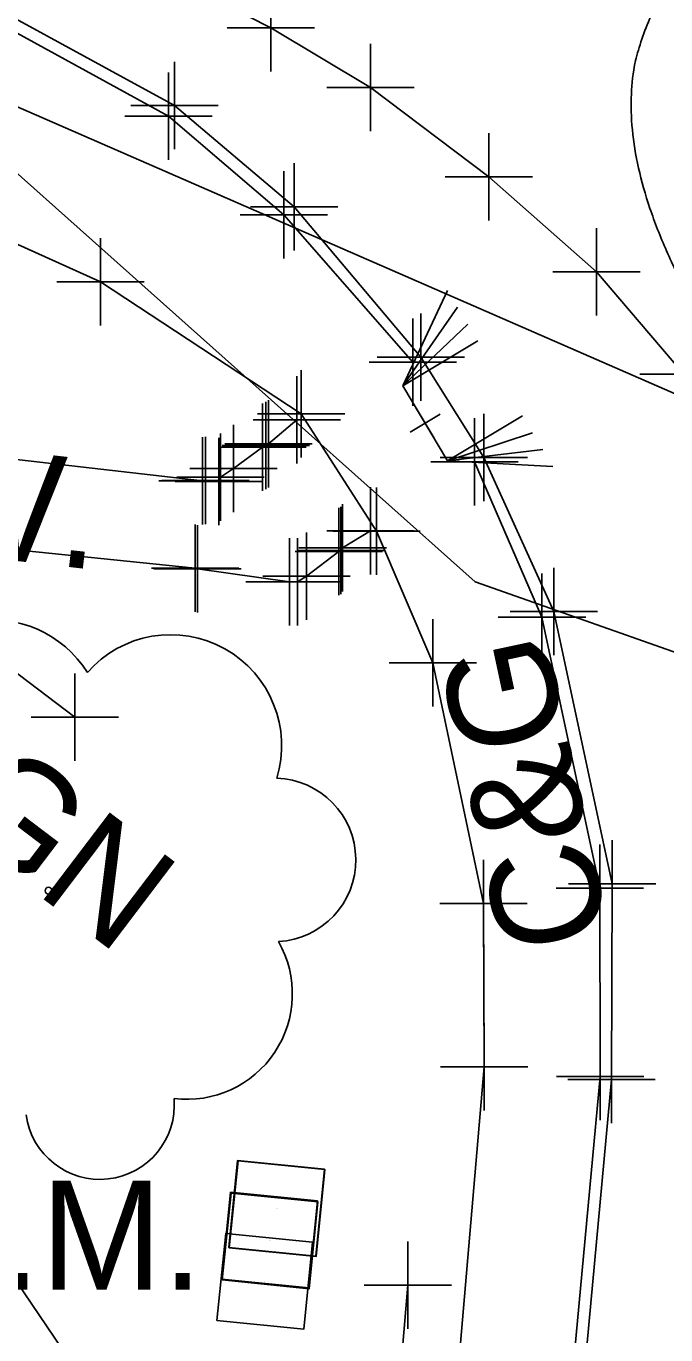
# Model space of a CAD drawing. Extents: x 0 to 1944463, y 0 to 420651.
# Drawn here: x 1942650.5 to 1942679.8, y 417779.4 to 417839.3 of the extents above; entities that cross this region are included whole.
import ezdxf

# ---------------------------------------------------------------- set-up
doc = ezdxf.new("R2010")
doc.units = 0
for name, color, linetype in [('SUR - DRG - Storm Sewer', 7, 'Continuous'), ('SUR - DRG - Storm Sewer Text', 7, 'Continuous'), ('SUR - DTM - Breaklines', 7, 'Continuous'), ('SUR - DTM - Breaklines - Points - Locators', 7, 'Continuous'), ('SUR - NON-TRAN - Features', 7, 'Continuous'), ('SUR - NON-TRAN - Features - Points - Locators', 7, 'Continuous'), ('SUR - NON-TRAN - Features Text', 7, 'Continuous'), ('SUR - TR-CTRL - Pavement Marking', 7, 'Continuous'), ('SUR - TR-CTRL - Pavement Marking - Points - Locators', 7, 'Continuous'), ('SUR - TRAN - Features', 7, 'Continuous'), ('SUR - TRAN - Features - Points - Locators', 7, 'Continuous'), ('SUR - TRAN - Features Text', 7, 'Continuous'), ('SUR - UTL - Fiber Optic Cable (Underground)', 7, 'Continuous'), ('SUR - UTL - Gas', 7, 'Continuous'), ('SUR - UTL - Gas - Points - Locators', 7, 'Continuous'), ('SUR - UTL - Overhead Wire Crossings', 7, 'Continuous'), ('SUR - UTL - Water', 7, 'Continuous'), ('SUR - UTL - Water Text', 7, 'Continuous'), ('SUR - VEG - Features', 7, 'Continuous')]:
    doc.layers.add(name, color=color, linetype=linetype)

msp = doc.modelspace()

# ---------------------------------------------------------------- linework, layer by layer
at = {"layer": 'SUR - DRG - Storm Sewer'}
msp.add_lwpolyline([(1942554.89, 417877.18), (1942682.23, 417821.59)], dxfattribs=at)
at = {"layer": 'SUR - DRG - Storm Sewer Text'}
msp.add_open_spline([(1942676.625, 417859.484), (1942698.565, 417850.998), (1942672.015, 417839.19), (1942683.534, 417822.533)], degree=2, dxfattribs=at)
at = {"layer": 'SUR - DTM - Breaklines'}
for points in [[(1942582.251, 417861.764), (1942583.569, 417862.955), (1942585.126, 417863.607), (1942586.766, 417863.584), (1942613.75, 417853.556), (1942645.163, 417841.696), (1942657.005, 417835.183), (1942662.276, 417830.664), (1942668.191, 417823.922)], [(1942671.012, 417819.348), (1942674.102, 417812.234), (1942676.753, 417799.821), (1942676.767, 417791.198), (1942673.996, 417761.402), (1942671.05, 417733.976)]]:
    msp.add_lwpolyline(points, dxfattribs=at)
at = {"layer": 'SUR - DTM - Breaklines - Points - Locators'}
for p, q in [((1942657.005, 417835.183), (1942657.005, 417837.183)), ((1942657.005, 417835.183), (1942655.005, 417835.183)), ((1942657.005, 417835.183), (1942659.005, 417835.183)), ((1942657.005, 417835.183), (1942657.005, 417833.183)), ((1942662.276, 417830.664), (1942662.276, 417832.664)), ((1942662.276, 417830.664), (1942660.276, 417830.664)), ((1942662.276, 417830.664), (1942664.276, 417830.664)), ((1942662.276, 417830.664), (1942662.276, 417828.664)), ((1942668.191, 417823.922), (1942668.191, 417825.922)), ((1942668.191, 417823.922), (1942666.191, 417823.922)), ((1942668.191, 417823.922), (1942670.191, 417823.922)), ((1942668.191, 417823.922), (1942668.191, 417821.922)), ((1942671.012, 417819.348), (1942671.012, 417821.348)), ((1942671.012, 417819.348), (1942669.012, 417819.348)), ((1942671.012, 417819.348), (1942673.012, 417819.348)), ((1942671.012, 417819.348), (1942671.012, 417817.348)), ((1942674.102, 417812.234), (1942674.102, 417814.234)), ((1942674.102, 417812.234), (1942672.102, 417812.234)), ((1942674.102, 417812.234), (1942676.102, 417812.234)), ((1942674.102, 417812.234), (1942674.102, 417810.234)), ((1942676.753, 417799.821), (1942676.753, 417801.821)), ((1942676.753, 417799.821), (1942674.753, 417799.821)), ((1942676.753, 417799.821), (1942678.753, 417799.821)), ((1942676.753, 417799.821), (1942676.753, 417797.821)), ((1942676.767, 417791.198), (1942676.767, 417793.198)), ((1942676.767, 417791.198), (1942674.767, 417791.198)), ((1942676.767, 417791.198), (1942678.767, 417791.198)), ((1942676.767, 417791.198), (1942676.767, 417789.198))]:
    msp.add_line(p, q, dxfattribs=at)
at = {"layer": 'SUR - NON-TRAN - Features'}
for points in [[(1942659.3, 417818.448), (1942658.694, 417818.506), (1942658.562, 417818.491), (1942635.275, 417821.163), (1942635.633, 417826.467), (1942630.652, 417826.924), (1942630.29, 417821.685), (1942629.839, 417821.726)], [(1942661.583, 417820.186), (1942662.884, 417821.282)], [(1942659.386, 417818.655), (1942659.982, 417819.046), (1942661.307, 417820.029), (1942661.462, 417820.104)], [(1942606.017, 417770.455), (1942632.517, 417767.87), (1942637.229, 417816.642), (1942658.216, 417814.479), (1942658.327, 417814.455), (1942662.541, 417813.855)], [(1942666.248, 417816.2), (1942664.975, 417815.416)], [(1942662.907, 417813.856), (1942663.314, 417814.114), (1942664.803, 417815.254), (1942664.897, 417815.291)], [(1942652.708, 417807.664), (1942645.928, 417812.809)]]:
    msp.add_lwpolyline(points, dxfattribs=at)
at = {"layer": 'SUR - NON-TRAN - Features - Points - Locators'}
for p, q in [((1942662.884, 417821.282), (1942662.884, 417823.282)), ((1942661.307, 417820.029), (1942661.307, 417822.029)), ((1942661.462, 417820.104), (1942661.462, 417822.104)), ((1942661.583, 417820.186), (1942661.583, 417822.186)), ((1942659.982, 417819.046), (1942659.982, 417821.046)), ((1942662.884, 417821.282), (1942660.884, 417821.282)), ((1942662.884, 417821.282), (1942664.884, 417821.282)), ((1942662.884, 417821.282), (1942662.884, 417819.282)), ((1942658.562, 417818.491), (1942658.562, 417820.491)), ((1942658.694, 417818.506), (1942658.694, 417820.506)), ((1942659.3, 417818.448), (1942659.3, 417820.448)), ((1942659.386, 417818.655), (1942659.386, 417820.655)), ((1942661.307, 417820.029), (1942659.307, 417820.029)), ((1942661.462, 417820.104), (1942659.462, 417820.104)), ((1942661.583, 417820.186), (1942659.583, 417820.186)), ((1942661.307, 417820.029), (1942663.307, 417820.029)), ((1942661.307, 417820.029), (1942661.307, 417818.029)), ((1942661.462, 417820.104), (1942663.462, 417820.104)), ((1942661.462, 417820.104), (1942661.462, 417818.104)), ((1942661.583, 417820.186), (1942663.583, 417820.186)), ((1942661.583, 417820.186), (1942661.583, 417818.186)), ((1942659.982, 417819.046), (1942657.982, 417819.046)), ((1942659.982, 417819.046), (1942661.982, 417819.046)), ((1942659.982, 417819.046), (1942659.982, 417817.046)), ((1942658.562, 417818.491), (1942656.562, 417818.491)), ((1942658.694, 417818.506), (1942656.694, 417818.506)), ((1942659.3, 417818.448), (1942657.3, 417818.448)), ((1942659.386, 417818.655), (1942657.386, 417818.655)), ((1942658.562, 417818.491), (1942660.562, 417818.491)), ((1942658.562, 417818.491), (1942658.562, 417816.491)), ((1942658.694, 417818.506), (1942660.694, 417818.506)), ((1942658.694, 417818.506), (1942658.694, 417816.506)), ((1942659.3, 417818.448), (1942661.3, 417818.448)), ((1942659.3, 417818.448), (1942659.3, 417816.448)), ((1942659.386, 417818.655), (1942661.386, 417818.655)), ((1942659.386, 417818.655), (1942659.386, 417816.655)), ((1942666.248, 417816.2), (1942666.248, 417818.2)), ((1942664.803, 417815.254), (1942664.803, 417817.254)), ((1942664.897, 417815.291), (1942664.897, 417817.291)), ((1942664.975, 417815.416), (1942664.975, 417817.416)), ((1942658.216, 417814.479), (1942658.216, 417816.479)), ((1942658.327, 417814.455), (1942658.327, 417816.455)), ((1942663.314, 417814.114), (1942663.314, 417816.114)), ((1942666.248, 417816.2), (1942664.248, 417816.2)), ((1942666.248, 417816.2), (1942668.248, 417816.2)), ((1942666.248, 417816.2), (1942666.248, 417814.2)), ((1942662.541, 417813.855), (1942662.541, 417815.855)), ((1942662.907, 417813.856), (1942662.907, 417815.856)), ((1942664.975, 417815.416), (1942662.975, 417815.416)), ((1942664.975, 417815.416), (1942666.975, 417815.416)), ((1942664.975, 417815.416), (1942664.975, 417813.416)), ((1942664.803, 417815.254), (1942662.803, 417815.254)), ((1942664.897, 417815.291), (1942662.897, 417815.291)), ((1942664.803, 417815.254), (1942666.803, 417815.254)), ((1942664.803, 417815.254), (1942664.803, 417813.254)), ((1942664.897, 417815.291), (1942666.897, 417815.291)), ((1942664.897, 417815.291), (1942664.897, 417813.291)), ((1942658.216, 417814.479), (1942656.216, 417814.479)), ((1942658.327, 417814.455), (1942656.327, 417814.455)), ((1942658.216, 417814.479), (1942660.216, 417814.479)), ((1942658.216, 417814.479), (1942658.216, 417812.479)), ((1942658.327, 417814.455), (1942660.327, 417814.455)), ((1942658.327, 417814.455), (1942658.327, 417812.455)), ((1942662.541, 417813.855), (1942660.541, 417813.855)), ((1942662.907, 417813.856), (1942660.907, 417813.856)), ((1942663.314, 417814.114), (1942661.314, 417814.114)), ((1942662.541, 417813.855), (1942664.541, 417813.855)), ((1942662.541, 417813.855), (1942662.541, 417811.855)), ((1942662.907, 417813.856), (1942664.907, 417813.856)), ((1942662.907, 417813.856), (1942662.907, 417811.856)), ((1942663.314, 417814.114), (1942665.314, 417814.114)), ((1942663.314, 417814.114), (1942663.314, 417812.114)), ((1942652.708, 417807.664), (1942652.708, 417809.664)), ((1942652.708, 417807.664), (1942650.708, 417807.664)), ((1942652.708, 417807.664), (1942654.708, 417807.664)), ((1942652.708, 417807.664), (1942652.708, 417805.664))]:
    msp.add_line(p, q, dxfattribs=at)
at = {"layer": 'SUR - TR-CTRL - Pavement Marking'}
for points in [[(1942513.368, 417895.484), (1942522.752, 417892.03), (1942532.137, 417888.577), (1942541.522, 417885.123), (1942550.906, 417881.67), (1942560.291, 417878.216), (1942569.676, 417874.763), (1942579.061, 417871.309), (1942588.445, 417867.856), (1942597.83, 417864.402), (1942607.215, 417860.949), (1942607.986, 417860.665), (1942617.325, 417857.089), (1942626.664, 417853.514), (1942636.003, 417849.938), (1942645.342, 417846.362), (1942650.107, 417844.538), (1942657.51, 417841.369), (1942661.68, 417839.242), (1942666.245, 417836.503), (1942671.669, 417832.412)], [(1942671.669, 417832.412), (1942676.597, 417828.059), (1942680.589, 417823.372), (1942684.422, 417817.779), (1942686.551, 417813.252), (1942688.324, 417808.073), (1942689.821, 417801.926), (1942690.505, 417795.117), (1942690.882, 417789.281), (1942690.965, 417782.34), (1942690.584, 417777.104), (1942689.957, 417773.504)]]:
    msp.add_lwpolyline(points, dxfattribs=at)
at = {"layer": 'SUR - TR-CTRL - Pavement Marking - Points - Locators'}
for p, q in [((1942661.68, 417839.242), (1942661.68, 417841.242)), ((1942661.68, 417839.242), (1942659.68, 417839.242)), ((1942661.68, 417839.242), (1942663.68, 417839.242)), ((1942661.68, 417839.242), (1942661.68, 417837.242)), ((1942666.245, 417836.503), (1942666.245, 417838.503)), ((1942666.245, 417836.503), (1942664.245, 417836.503)), ((1942666.245, 417836.503), (1942668.245, 417836.503)), ((1942666.245, 417836.503), (1942666.245, 417834.503)), ((1942671.669, 417832.412), (1942671.669, 417834.412)), ((1942671.669, 417832.412), (1942671.669, 417834.412)), ((1942671.669, 417832.412), (1942669.669, 417832.412)), ((1942671.669, 417832.412), (1942669.669, 417832.412)), ((1942671.669, 417832.412), (1942673.669, 417832.412)), ((1942671.669, 417832.412), (1942671.669, 417830.412)), ((1942671.669, 417832.412), (1942673.669, 417832.412)), ((1942671.669, 417832.412), (1942671.669, 417830.412)), ((1942676.597, 417828.059), (1942676.597, 417830.059)), ((1942676.597, 417828.059), (1942674.597, 417828.059)), ((1942676.597, 417828.059), (1942678.597, 417828.059)), ((1942676.597, 417828.059), (1942676.597, 417826.059)), ((1942680.589, 417823.372), (1942678.589, 417823.372))]:
    msp.add_line(p, q, dxfattribs=at)
at = {"layer": 'SUR - TRAN - Features'}
for p, q in [((1942667.727, 417822.841), (1942669.777, 417827.21)), ((1942667.727, 417822.841), (1942670.239, 417826.437)), ((1942667.727, 417822.841), (1942670.7, 417825.665)), ((1942667.727, 417822.841), (1942671.162, 417824.892)), ((1942671.443, 417819.556), (1942668.555, 417824.149)), ((1942669.778, 417819.407), (1942667.727, 417822.841)), ((1942673.213, 417821.458), (1942669.778, 417819.407)), ((1942669.778, 417819.407), (1942673.674, 417820.685)), ((1942669.778, 417819.407), (1942674.136, 417819.912)), ((1942669.778, 417819.407), (1942674.597, 417819.139)), ((1942675.803, 417775.092), (1942677.284, 417791.066))]:
    msp.add_line(p, q, dxfattribs=at)
for points in [[(1942581.673, 417862.065), (1942583.097, 417863.377), (1942585.205, 417864.18), (1942586.808, 417864.09), (1942613.81, 417854.081), (1942645.467, 417842.129), (1942657.278, 417835.684), (1942662.753, 417831.04), (1942668.555, 417824.149)], [(1942580.175, 417856.641), (1942610.007, 417845.21), (1942642.489, 417832.74), (1942653.884, 417827.607), (1942663.081, 417821.558), (1942666.528, 417816.174), (1942669.105, 417810.147), (1942671.424, 417799.126), (1942671.449, 417791.645), (1942668.867, 417761.329), (1942665.888, 417734.748)], [(1942671.443, 417819.556), (1942674.641, 417812.493), (1942677.312, 417800.026), (1942677.284, 417791.066)]]:
    msp.add_lwpolyline(points, dxfattribs=at)
at = {"layer": 'SUR - TRAN - Features - Points - Locators'}
for p, q in [((1942657.278, 417835.684), (1942657.278, 417837.684)), ((1942657.278, 417835.684), (1942655.278, 417835.684)), ((1942657.278, 417835.684), (1942659.278, 417835.684)), ((1942657.278, 417835.684), (1942657.278, 417833.684)), ((1942662.753, 417831.04), (1942662.753, 417833.04)), ((1942662.753, 417831.04), (1942660.753, 417831.04)), ((1942662.753, 417831.04), (1942664.753, 417831.04)), ((1942662.753, 417831.04), (1942662.753, 417829.04)), ((1942653.884, 417827.607), (1942653.884, 417829.607)), ((1942653.884, 417827.607), (1942651.884, 417827.607)), ((1942653.884, 417827.607), (1942655.884, 417827.607)), ((1942653.884, 417827.607), (1942653.884, 417825.607)), ((1942668.555, 417824.149), (1942668.555, 417826.149)), ((1942668.555, 417824.149), (1942666.555, 417824.149)), ((1942668.555, 417824.149), (1942670.555, 417824.149)), ((1942668.555, 417824.149), (1942668.555, 417822.149)), ((1942663.081, 417821.558), (1942663.081, 417823.558)), ((1942663.081, 417821.558), (1942661.081, 417821.558)), ((1942663.081, 417821.558), (1942665.081, 417821.558)), ((1942663.081, 417821.558), (1942663.081, 417819.558)), ((1942668.753, 417821.124), (1942668.343, 417821.811)), ((1942668.753, 417821.124), (1942669.44, 417821.534)), ((1942671.443, 417819.556), (1942671.443, 417821.556)), ((1942668.753, 417821.124), (1942668.066, 417820.714)), ((1942668.753, 417821.124), (1942669.163, 417820.437)), ((1942671.443, 417819.556), (1942669.443, 417819.556)), ((1942671.443, 417819.556), (1942673.443, 417819.556)), ((1942671.443, 417819.556), (1942671.443, 417817.556)), ((1942666.528, 417816.174), (1942666.528, 417818.174)), ((1942666.528, 417816.174), (1942664.528, 417816.174)), ((1942666.528, 417816.174), (1942668.528, 417816.174)), ((1942666.528, 417816.174), (1942666.528, 417814.174)), ((1942674.641, 417812.493), (1942674.641, 417814.493)), ((1942674.641, 417812.493), (1942672.641, 417812.493)), ((1942674.641, 417812.493), (1942676.641, 417812.493)), ((1942674.641, 417812.493), (1942674.641, 417810.493)), ((1942669.105, 417810.147), (1942669.105, 417812.147)), ((1942669.105, 417810.147), (1942667.105, 417810.147)), ((1942669.105, 417810.147), (1942671.105, 417810.147)), ((1942669.105, 417810.147), (1942669.105, 417808.147)), ((1942677.312, 417800.026), (1942677.312, 417802.026)), ((1942671.424, 417799.126), (1942671.424, 417801.126)), ((1942677.312, 417800.026), (1942675.312, 417800.026)), ((1942677.312, 417800.026), (1942679.312, 417800.026)), ((1942677.312, 417800.026), (1942677.312, 417798.026)), ((1942671.424, 417799.126), (1942669.424, 417799.126)), ((1942671.424, 417799.126), (1942673.424, 417799.126)), ((1942671.424, 417799.126), (1942671.424, 417797.126)), ((1942671.449, 417791.645), (1942671.449, 417793.645)), ((1942677.284, 417791.066), (1942677.284, 417793.066)), ((1942671.449, 417791.645), (1942669.449, 417791.645)), ((1942671.449, 417791.645), (1942673.449, 417791.645)), ((1942671.449, 417791.645), (1942671.449, 417789.645)), ((1942677.284, 417791.066), (1942675.284, 417791.066)), ((1942677.284, 417791.066), (1942679.284, 417791.066)), ((1942677.284, 417791.066), (1942677.284, 417789.066))]:
    msp.add_line(p, q, dxfattribs=at)
at = {"layer": 'SUR - UTL - Fiber Optic Cable (Underground)'}
msp.add_lwpolyline([(1943675.935, 416874.811), (1943301.532, 417291.453), (1943229.017, 417377.593), (1943204.769, 417412.08), (1943079.474, 417545.559), (1943001.447, 417611.824), (1942943.851, 417666.04), (1942875.969, 417717.873), (1942785.445, 417773.544), (1942671.047, 417813.855), (1942647.996, 417834.422), (1942364.461, 417940.541)], dxfattribs=at)
at = {"layer": 'SUR - UTL - Gas'}
msp.add_lwpolyline([(1942667.956, 417781.637), (1942666.926, 417769.353), (1942654.408, 417772.365)], dxfattribs=at)
at = {"layer": 'SUR - UTL - Gas - Points - Locators'}
for q in [(1942667.956, 417783.637), (1942665.956, 417781.637), (1942669.956, 417781.637), (1942667.956, 417779.637)]:
    msp.add_line((1942667.956, 417781.637), q, dxfattribs=at)
at = {"layer": 'SUR - UTL - Overhead Wire Crossings'}
msp.add_lwpolyline([(1942628.183, 417814.102), (1942724.562, 417671.606)], dxfattribs=at)
at = {"layer": 'SUR - UTL - Water'}
for p, q in [((1942661.955, 417785.162), (1942661.955, 417785.162)), ((1942661.976, 417785.148), (1942661.976, 417785.148)), ((1942661.632, 417783.706), (1942661.632, 417783.706)), ((1942661.652, 417783.669), (1942661.652, 417783.669)), ((1942661.411, 417781.817), (1942661.411, 417781.817))]:
    msp.add_line(p, q, dxfattribs=at)
for points in [[(1942664.145, 417786.951), (1942660.165, 417787.352), (1942659.765, 417783.372), (1942663.744, 417782.972), (1942664.145, 417786.951)], [(1942664.166, 417786.937), (1942660.186, 417787.338), (1942659.785, 417783.358), (1942663.765, 417782.958), (1942664.166, 417786.937)], [(1942663.822, 417785.496), (1942659.843, 417785.896), (1942659.442, 417781.916), (1942663.422, 417781.516), (1942663.822, 417785.496)], [(1942663.843, 417785.458), (1942659.863, 417785.859), (1942659.462, 417781.879), (1942663.442, 417781.479), (1942663.843, 417785.458)], [(1942663.601, 417783.607), (1942659.621, 417784.007), (1942659.221, 417780.027), (1942663.2, 417779.627), (1942663.601, 417783.607)]]:
    msp.add_lwpolyline(points, dxfattribs=at)
at = {"layer": 'SUR - VEG - Features'}
msp.add_circle((1942651.51, 417799.71), 0.157, dxfattribs=at)
for centre, radius, start, end in [((1942648.951, 417807.002), 5.111, 31.96825, 169.49248), ((1942657.102, 417806.357), 5.078, 342.86408, 138.70256), ((1942661.831, 417801.118), 3.745, 273.11698, 88.11726), ((1942657.847, 417794.98), 4.826, 262.95807, 29.80374), ((1942653.861, 417789.894), 3.406, 187.67102, 4.99016)]:
    msp.add_arc(centre, radius, start, end, dxfattribs=at)

# ---------------------------------------------------------------- texts
at = {"layer": 'SUR - NON-TRAN - Features Text'}
for s, rotation, p in [('S.W.', 353.45393, (1942639.295, 417816.047)), ('SIGN', 322.8047, (1942641.675, 417806.605))]:
    msp.add_text(s, height=5, rotation=rotation, dxfattribs=at).set_placement(p)
at = {"layer": 'SUR - TRAN - Features Text'}
msp.add_text('C&G', height=5, rotation=102.09388, dxfattribs=at).set_placement((1942677.244, 417797.585))
at = {"layer": 'SUR - UTL - Water Text'}
msp.add_text('3-W.M.', height=5, dxfattribs=at).set_placement((1942637.033, 417781.428))

doc.saveas('drawing.dxf')
